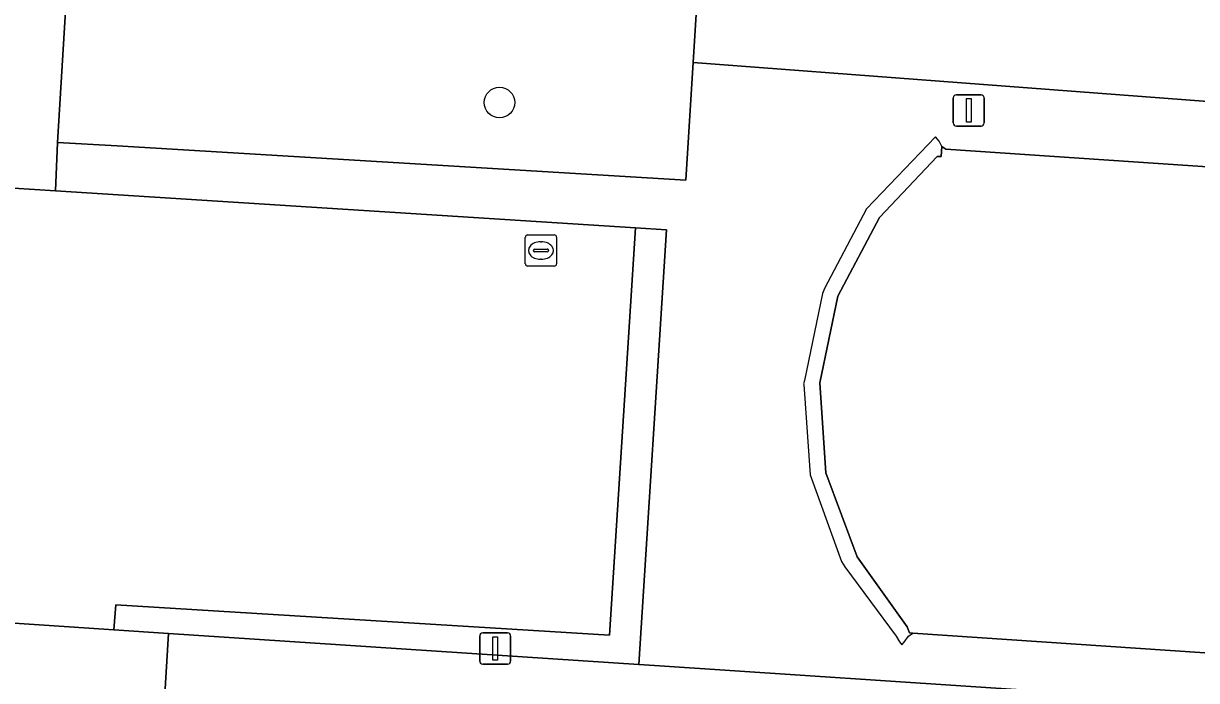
# Model space of a CAD drawing. Extents: x 161848 to 162726, y 385382 to 386521.
# Drawn here: x 161905.08 to 161942.63, y 385719.74 to 385740.75 of the extents above; entities that cross this region are included whole.
import ezdxf

# ---------------------------------------------------------------- set-up
doc = ezdxf.new("R2010")
doc.units = 0
for name, color, linetype in [('IMGEO_Berm_groen', 7, 'Continuous'), ('IMGEO_Boom', 7, 'Continuous'), ('IMGEO_Groenvoorziening', 7, 'Continuous'), ('IMGEO_Haag', 7, 'Continuous'), ('IMGEO_Lichtmast', 7, 'Continuous'), ('IMGEO_Pand', 7, 'Continuous'), ('IMGEO_Pand_overbouw', 7, 'Continuous'), ('IMGEO_Parkeervlak_open', 7, 'Continuous'), ('IMGEO_Rioolput', 7, 'Continuous'), ('IMGEO_Voetpad_open', 7, 'Continuous')]:
    doc.layers.add(name, color=color, linetype=linetype)

msp = doc.modelspace()

# ---------------------------------------------------------------- linework, layer by layer
at = {"layer": 'IMGEO_Berm_groen'}
for points in [[(161951.103, 385750.085), (161948.11, 385750.298), (161947.506, 385742.28), (161931.26, 385743.35), (161931.922, 385746.608), (161931.465, 385746.634), (161926.972, 385746.887), (161926.512, 385739.499), (161950.171, 385737.716)], [(161926.972, 385746.887), (161908.769, 385747.913), (161907.551, 385747.982), (161907.46, 385746.694), (161906.929, 385746.761), (161906.763, 385746.763), (161906.169, 385736.949), (161908.075, 385736.834), (161926.277, 385735.741), (161926.459, 385738.656), (161926.512, 385739.499)], [(161924.665, 385734.211), (161906.106, 385735.4), (161904.081, 385735.53), (161903.342, 385721.666), (161907.974, 385721.362), (161908.031, 385722.16), (161923.831, 385721.19)]]:
    msp.add_lwpolyline(points, close=True, dxfattribs=at)
msp.add_lwpolyline([(161909.466, 385717), (161909.717, 385721.247), (161907.974, 385721.362), (161903.342, 385721.666), (161903.069, 385716.556), (161900.72, 385661.059), (161899.736, 385645.932), (161897.796, 385616.102)], dxfattribs=at)
at = {"layer": 'IMGEO_Boom'}
msp.add_circle((161920.316, 385738.222), 0.489, dxfattribs=at)
at = {"layer": 'IMGEO_Groenvoorziening'}
msp.add_lwpolyline([(161924.665, 385734.211), (161923.831, 385721.19), (161908.031, 385722.16), (161907.974, 385721.362), (161909.717, 385721.247), (161924.773, 385720.257), (161925.663, 385734.147)], close=True, dxfattribs=at)
at = {"layer": 'IMGEO_Haag'}
msp.add_lwpolyline([(161923.831, 385721.19), (161908.031, 385722.16), (161907.974, 385721.362), (161909.717, 385721.247), (161924.773, 385720.257), (161925.663, 385734.147), (161924.665, 385734.211)], close=True, dxfattribs=at)
at = {"layer": 'IMGEO_Lichtmast'}
for p, q in [((161934.938, 385738.471), (161935.728, 385738.471)), ((161935.728, 385738.471), (161934.938, 385738.471)), ((161934.838, 385737.571), (161934.838, 385738.371)), ((161934.838, 385738.371), (161934.838, 385737.571)), ((161935.828, 385738.371), (161935.828, 385737.571)), ((161935.828, 385737.571), (161935.828, 385738.371)), ((161935.728, 385737.471), (161934.938, 385737.471)), ((161934.938, 385737.471), (161935.728, 385737.471)), ((161919.681, 385720.363), (161919.681, 385721.163)), ((161919.681, 385721.163), (161919.681, 385720.363)), ((161919.781, 385721.263), (161920.571, 385721.263)), ((161920.571, 385721.263), (161919.781, 385721.263)), ((161920.671, 385721.163), (161920.671, 385720.363)), ((161920.671, 385720.363), (161920.671, 385721.163)), ((161920.571, 385720.263), (161919.781, 385720.263)), ((161919.781, 385720.263), (161920.571, 385720.263))]:
    msp.add_line(p, q, dxfattribs=at)
for points in [[(161935.258, 385738.346), (161935.408, 385738.346), (161935.408, 385737.596), (161935.258, 385737.596), (161935.258, 385738.346)], [(161920.101, 385721.138), (161920.251, 385721.138), (161920.251, 385720.388), (161920.101, 385720.388), (161920.101, 385721.138)]]:
    msp.add_lwpolyline(points, dxfattribs=at)
for centre, start, end in [((161934.938, 385738.371), 90, 180), ((161934.938, 385738.371), 90, 180), ((161935.728, 385738.371), 0, 90), ((161935.728, 385738.371), 360, 90), ((161934.938, 385737.571), 180, 270), ((161934.938, 385737.571), 180, 270), ((161935.728, 385737.571), 270, 0), ((161935.728, 385737.571), 270, 0), ((161919.781, 385721.163), 90, 180), ((161919.781, 385721.163), 90, 180), ((161920.571, 385721.163), 0, 90), ((161920.571, 385721.163), 360, 90), ((161919.781, 385720.363), 180, 270), ((161919.781, 385720.363), 180, 270), ((161920.571, 385720.363), 270, 0), ((161920.571, 385720.363), 270, 0)]:
    msp.add_arc(centre, 0.1, start, end, dxfattribs=at)
at = {"layer": 'IMGEO_Pand'}
msp.add_lwpolyline([(161944.879, 385736.04), (161934.604, 385736.736), (161934.476, 385736.82), (161934.455, 385736.497), (161934.324, 385736.498), (161932.478, 385734.541), (161931.141, 385732.036), (161930.57, 385729.261), (161930.762, 385726.378), (161931.759, 385723.691), (161933.361, 385721.455), (161933.437, 385721.262), (161933.55, 385721.254), (161943.842, 385720.56)], dxfattribs=at)
at = {"layer": 'IMGEO_Pand_overbouw'}
msp.add_lwpolyline([(161933.55, 385721.254), (161933.437, 385721.262), (161933.361, 385721.455), (161931.759, 385723.691), (161930.762, 385726.378), (161930.57, 385729.261), (161931.141, 385732.036), (161932.478, 385734.541), (161934.324, 385736.498), (161934.455, 385736.497), (161934.476, 385736.82), (161934.39, 385736.984), (161934.271, 385737.123), (161932.06, 385734.828), (161930.723, 385732.271), (161930.654, 385732.12), (161930.083, 385729.337), (161930.051, 385729.229), (161930.053, 385729.201), (161930.258, 385726.316), (161930.298, 385726.196), (161931.266, 385723.543), (161931.364, 385723.371), (161933.009, 385721.158), (161933.12, 385720.979), (161933.19, 385720.884), (161933.272, 385720.968), (161933.409, 385721.158)], close=True, dxfattribs=at)
at = {"layer": 'IMGEO_Parkeervlak_open'}
msp.add_lwpolyline([(161937.489, 385719.413), (161925.272, 385720.224), (161924.773, 385720.257), (161909.717, 385721.247), (161909.466, 385717)], dxfattribs=at)
at = {"layer": 'IMGEO_Rioolput'}
for p, q in [((161921.142, 385733.064), (161921.142, 385733.916)), ((161921.217, 385733.99), (161922.069, 385733.99)), ((161922.143, 385733.916), (161922.143, 385733.064)), ((161921.63, 385733.77), (161921.655, 385733.77)), ((161921.401, 385733.484), (161921.401, 385733.496)), ((161921.839, 385733.447), (161921.441, 385733.447)), ((161921.444, 385733.533), (161921.842, 385733.533)), ((161921.653, 385733.21), (161921.628, 385733.21)), ((161921.885, 385733.496), (161921.885, 385733.484)), ((161922.069, 385732.99), (161921.217, 385732.99))]:
    msp.add_line(p, q, dxfattribs=at)
for points in [[(161921.142, 385733.064), (161921.142, 385733.916)], [(161921.217, 385733.99), (161922.069, 385733.99)], [(161922.143, 385733.916), (161922.143, 385733.064)], [(161922.069, 385732.99), (161921.217, 385732.99)]]:
    msp.add_lwpolyline(points, dxfattribs=at)
for centre, radius, start, end in [((161921.219, 385733.914), 0.0765, 91.552, 178.448), ((161921.219, 385733.914), 0.0765, 91.552, 178.448), ((161922.067, 385733.914), 0.0765, 1.552, 88.448), ((161922.067, 385733.914), 0.0765, 1.552, 88.448), ((161921.441, 385733.493), 0.0403, 85.8775, 175.7526), ((161921.438, 385733.483), 0.0366, 178.938, 274.7102), ((161921.842, 385733.49), 0.043, 264.8664, 352.4533), ((161921.846, 385733.495), 0.0386, 1.7309, 96.639), ((161921.219, 385733.066), 0.0765, 181.552, 268.448), ((161921.219, 385733.066), 0.0765, 181.552, 268.448), ((161922.067, 385733.066), 0.0765, 271.552, 358.448), ((161922.067, 385733.066), 0.0765, 271.552, 358.448)]:
    msp.add_arc(centre, radius, start, end, dxfattribs=at)
for centre, major_axis, ratio, start_param, end_param in [((161921.629, 385733.49), (-0.387, 0.002), 0.722429, 4.712389, 7.853982), ((161921.654, 385733.49), (-0.39, 0.002), 0.717154, 1.570796, 4.712389)]:
    msp.add_ellipse(centre, major_axis=major_axis, ratio=ratio, start_param=start_param, end_param=end_param, dxfattribs=at)
at = {"layer": 'IMGEO_Voetpad_open'}
msp.add_lwpolyline([(161907.425, 385753.191), (161907.595, 385755.397), (161908.051, 385761.317), (161908.096, 385761.907), (161908.591, 385768.327), (161908.997, 385778.473), (161907.152, 385778.61), (161906.391, 385768.539), (161905.902, 385762.059), (161905.858, 385761.473), (161905.41, 385755.554), (161905.244, 385753.345), (161904.991, 385750), (161904.757, 385746.899), (161904.081, 385735.53), (161906.106, 385735.4), (161906.169, 385736.949), (161906.763, 385746.763), (161906.929, 385746.761)], close=True, dxfattribs=at)
for points in [[(161950.171, 385737.716), (161926.512, 385739.499), (161926.459, 385738.656), (161926.277, 385735.741), (161908.075, 385736.834), (161906.169, 385736.949), (161906.106, 385735.4), (161924.665, 385734.211), (161925.663, 385734.147), (161924.773, 385720.257), (161925.272, 385720.224), (161937.489, 385719.413), (161937.221, 385715.115)], [(161930.57, 385729.261), (161931.141, 385732.036), (161932.478, 385734.541), (161934.324, 385736.498), (161934.455, 385736.497), (161934.476, 385736.82), (161934.604, 385736.736), (161944.879, 385736.04)], [(161948.696, 385714.412), (161948.917, 385718.068), (161973.823, 385716.419), (161973.573, 385712.578), (161974.461, 385712.518), (161974.711, 385716.344), (162000, 385714.682), (162002.123, 385714.419), (162002.853, 385714.41), (162004.404, 385714.393), (162004.634, 385716.496), (162003.988, 385716.55), (162004.055, 385717.404), (162000, 385717.677), (161952.414, 385720.877), (161952.368, 385719.986), (161951.733, 385720.035), (161943.842, 385720.56), (161933.55, 385721.254), (161933.437, 385721.262), (161933.361, 385721.455), (161931.759, 385723.691), (161930.762, 385726.378), (161930.57, 385729.261)]]:
    msp.add_lwpolyline(points, dxfattribs=at)

doc.saveas('drawing.dxf')
